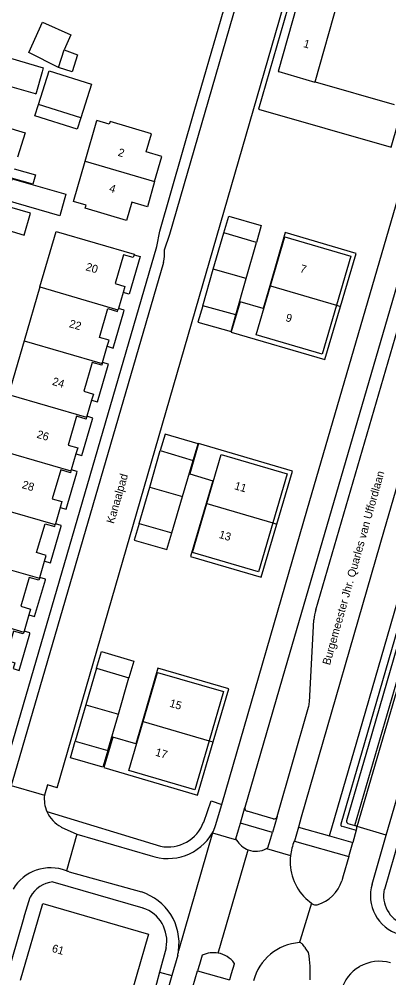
# Model space of a CAD drawing. Extents: x 194485 to 197793, y 468269 to 470822.
# Drawn here: x 195131.8 to 195187.3, y 469740.5 to 469884.3 of the extents above; entities that cross this region are included whole.
import ezdxf

# ---------------------------------------------------------------- set-up
doc = ezdxf.new("R2010")
doc.units = 0
for name, color, linetype in [('BGT begrenzing pand op maaiveld onder overbouw', 7, 'Continuous'), ('BGT grensvlak gebouwinstallatie plus 1', 7, 'Continuous'), ('BGT grensvlak onbegroeid terreindeel', 7, 'Continuous'), ('BGT grensvlak overig bouwwerk uitbreiding populatie', 7, 'Continuous'), ('BGT grensvlak pand deel overbouw', 7, 'Continuous'), ('BGT grensvlak pand op maaiveld', 7, 'Continuous'), ('BGT grensvlak pand op maaiveld LR', 7, 'Continuous'), ('BGT grensvlak vegetatieobject', 7, 'Continuous'), ('BGT grensvlak wegdeel', 7, 'Continuous'), ('BGT tekst huisnummerreeks', 7, 'Continuous'), ('BGT tekst openbare ruimte label weg', 7, 'Continuous')]:
    doc.layers.add(name, color=color, linetype=linetype)

msp = doc.modelspace()

# ---------------------------------------------------------------- linework, layer by layer
at = {"layer": 'BGT begrenzing pand op maaiveld onder overbouw'}
for p, q in [((195146.67, 469840.86), (195146.61, 469840.67)), ((195144.25, 469832.62), (195144.3, 469832.78)), ((195141.94, 469824.71), (195141.9, 469824.56)), ((195159.94, 469811.61), (195162.1, 469818.96)), ((195139.59, 469816.67), (195139.54, 469816.51)), ((195159.94, 469811.61), (195159.94, 469811.61)), ((195137.23, 469808.6), (195137.19, 469808.46)), ((195134.83, 469800.41), (195134.87, 469800.55)), ((195132.52, 469792.49), (195132.48, 469792.35)), ((195150.38, 469778.96), (195152.53, 469786.3)), ((195152.53, 469786.3), (195162.46, 469783.43)), ((195162.46, 469783.43), (195160.3, 469776.06))]:
    msp.add_line(p, q, dxfattribs=at)
for points in [[(195176.2, 469874.86), (195179.65, 469887.05), (195176.26, 469888.02), (195175.6, 469885.69), (195173.49, 469886.3)], [(195169.5, 469844.26), (195171.66, 469851.6), (195181.57, 469848.73), (195179.42, 469841.37)], [(195149.02, 469848.93), (195148.9, 469848.51), (195147.45, 469848.93), (195146.18, 469844.6), (195147.63, 469844.17), (195147.37, 469843.28)], [(195179.42, 469841.37), (195177.27, 469834.01), (195167.35, 469836.92), (195169.5, 469844.26)], [(195145.01, 469835.21), (195145.27, 469836.11), (195143.83, 469836.53), (195145.09, 469840.86), (195146.54, 469840.44), (195146.61, 469840.67)], [(195144.25, 469832.62), (195144.18, 469832.36), (195142.73, 469832.79), (195141.47, 469828.47), (195142.92, 469828.05), (195142.65, 469827.13)], [(195141.9, 469824.56), (195141.82, 469824.3), (195140.37, 469824.73), (195139.11, 469820.4), (195140.56, 469819.97), (195140.3, 469819.08)], [(195162.1, 469818.96), (195172, 469816.08), (195169.85, 469808.72)], [(195139.54, 469816.51), (195139.46, 469816.24), (195138.02, 469816.66), (195136.75, 469812.35), (195138.2, 469811.92), (195137.94, 469811.04)], [(195169.85, 469808.72), (195167.7, 469801.36), (195157.78, 469804.26), (195159.94, 469811.61)], [(195135.59, 469802.98), (195135.84, 469803.85), (195134.39, 469804.27), (195135.66, 469808.6), (195137.11, 469808.18), (195137.19, 469808.46)], [(195134.83, 469800.41), (195134.75, 469800.12), (195133.3, 469800.55), (195132.04, 469796.22), (195133.49, 469795.8), (195133.23, 469794.92)], [(195132.48, 469792.35), (195132.39, 469792.06), (195130.94, 469792.49), (195129.68, 469788.17), (195131.13, 469787.74), (195130.87, 469786.86)], [(195160.3, 469776.06), (195158.14, 469768.69), (195148.23, 469771.61), (195150.38, 469778.96)]]:
    msp.add_lwpolyline(points, dxfattribs=at)
at = {"layer": 'BGT grensvlak gebouwinstallatie plus 1'}
for p, q in [((195133.24, 469879.28), (195135.29, 469883.83)), ((195135.29, 469883.83), (195139.53, 469881.91)), ((195139.53, 469881.91), (195138.51, 469879.65)), ((195137.66, 469877), (195133.24, 469879.28)), ((195131.03, 469861.82), (195134.22, 469860.91)), ((195134.22, 469860.91), (195133.85, 469859.52)), ((195133.85, 469859.52), (195130.64, 469860.44)), ((195133.49, 469855.15), (195130.38, 469856.07)), ((195132.51, 469851.87), (195133.49, 469855.15)), ((195129.41, 469852.81), (195132.51, 469851.87)), ((195160.92, 469846.76), (195162.52, 469852.22)), ((195165.86, 469845.35), (195167.41, 469850.79)), ((195159.33, 469841.29), (195160.92, 469846.76)), ((195165.86, 469845.35), (195160.92, 469846.76)), ((195164.3, 469839.92), (195165.86, 469845.35)), ((195151.37, 469814.1), (195152.96, 469819.56)), ((195156.29, 469812.68), (195157.9, 469818.1)), ((195149.77, 469808.64), (195151.37, 469814.1)), ((195151.37, 469814.1), (195156.29, 469812.68)), ((195154.68, 469807.23), (195156.29, 469812.68)), ((195143.4, 469786.92), (195141.79, 469781.45)), ((195146.67, 469780.03), (195148.26, 469785.49)), ((195141.79, 469781.45), (195140.18, 469775.99)), ((195141.79, 469781.45), (195146.67, 469780.03)), ((195145.07, 469774.57), (195146.67, 469780.03))]:
    msp.add_line(p, q, dxfattribs=at)
for points in [[(195167.73, 469870.78), (195187.61, 469865.09), (195195.29, 469891.7), (195175.41, 469897.43), (195167.73, 469870.78)], [(195141.03, 469869.46), (195140.5, 469867.79), (195134.15, 469869.79), (195134.68, 469871.46)], [(195128.89, 469864.4), (195128.4, 469864.56), (195129.54, 469868.18), (195132.66, 469867.2), (195131.52, 469863.57)], [(195130.7, 469860.33), (195138.79, 469858), (195137.87, 469854.79), (195129.78, 469857.12), (195130.7, 469860.33)]]:
    msp.add_lwpolyline(points, dxfattribs=at)
at = {"layer": 'BGT grensvlak onbegroeid terreindeel'}
msp.add_lwpolyline([(195152.86, 469741.35), (195151.49, 469736.23), (195150.29, 469736.58), (195144.95, 469718.31), (195142.63, 469710.39), (195134.05, 469681.02), (195132.77, 469681.39), (195130.62, 469674.11), (195123.79, 469676.11), (195122.67, 469672.26), (195122.19, 469670.62)], dxfattribs=at)
at = {"layer": 'BGT grensvlak overig bouwwerk uitbreiding populatie'}
for p, q in [((195137.66, 469877), (195138.51, 469879.65)), ((195138.51, 469879.65), (195140.53, 469878.93)), ((195140.53, 469878.93), (195139.73, 469876.39)), ((195139.73, 469876.39), (195137.66, 469877))]:
    msp.add_line(p, q, dxfattribs=at)
at = {"layer": 'BGT grensvlak pand deel overbouw'}
for p, q in [((195176.2, 469874.86), (195188.08, 469871.45)), ((195180.02, 469841.19), (195182.36, 469849.14)), ((195169.39, 469844.29), (195169.5, 469844.26)), ((195179.42, 469841.37), (195180.02, 469841.19)), ((195170.47, 469808.54), (195172.8, 469816.49)), ((195159.86, 469811.64), (195159.94, 469811.61)), ((195169.85, 469808.72), (195170.47, 469808.54)), ((195160.91, 469775.88), (195163.24, 469783.84)), ((195150.28, 469778.98), (195150.38, 469778.96)), ((195160.3, 469776.06), (195160.91, 469775.88))]:
    msp.add_line(p, q, dxfattribs=at)
for points in [[(195182.36, 469849.14), (195171.73, 469852.25), (195169.39, 469844.29)], [(195149.02, 469848.93), (195149.92, 469848.67), (195148.27, 469843.02), (195147.37, 469843.28)], [(195169.39, 469844.29), (195168.39, 469840.87), (195164.95, 469841.88), (195163.61, 469837.35), (195163.62, 469837.34), (195177.68, 469833.22), (195180.02, 469841.19)], [(195145.01, 469835.21), (195145.89, 469834.95), (195147.49, 469840.41), (195147.55, 469840.6), (195146.67, 469840.86)], [(195142.65, 469827.13), (195143.53, 469826.88), (195145.14, 469832.36), (195145.18, 469832.52), (195144.3, 469832.78)], [(195140.3, 469819.08), (195141.19, 469818.82), (195142.79, 469824.3), (195142.83, 469824.45), (195141.94, 469824.71)], [(195172.8, 469816.49), (195158.71, 469820.61), (195157.39, 469816.07), (195160.86, 469815.02), (195159.86, 469811.64)], [(195137.94, 469811.04), (195138.81, 469810.78), (195140.43, 469816.25), (195140.47, 469816.41), (195139.59, 469816.67)], [(195159.86, 469811.64), (195157.51, 469803.68), (195168.12, 469800.57), (195170.47, 469808.54)], [(195135.59, 469802.98), (195136.46, 469802.73), (195138.06, 469808.21), (195138.1, 469808.34), (195137.23, 469808.6)], [(195133.23, 469794.92), (195134.1, 469794.67), (195135.71, 469800.16), (195135.75, 469800.29), (195134.87, 469800.55)], [(195130.87, 469786.86), (195131.76, 469786.6), (195133.36, 469792.09), (195133.4, 469792.24), (195132.52, 469792.49)], [(195163.24, 469783.84), (195152.61, 469786.95), (195150.28, 469778.98)], [(195150.28, 469778.98), (195149.28, 469775.58), (195145.83, 469776.59), (195144.49, 469772.04), (195158.57, 469767.91), (195160.91, 469775.88)]]:
    msp.add_lwpolyline(points, dxfattribs=at)
at = {"layer": 'BGT grensvlak pand op maaiveld'}
for p, q in [((195141.03, 469869.46), (195134.68, 469871.46)), ((195141.67, 469862.99), (195143.42, 469869.07)), ((195139.92, 469856.92), (195141.67, 469862.99)), ((195162.52, 469852.22), (195163.24, 469854.71)), ((195163.24, 469854.71), (195168.13, 469853.31)), ((195167.41, 469850.79), (195162.52, 469852.22)), ((195168.13, 469853.31), (195167.41, 469850.79)), ((195134.89, 469844.1), (195132.53, 469836.02)), ((195147.37, 469843.28), (195146.67, 469840.86)), ((195164.3, 469839.92), (195159.33, 469841.29)), ((195163.59, 469837.41), (195164.3, 469839.92)), ((195132.53, 469836.02), (195130.18, 469827.96)), ((195144.3, 469832.78), (195145.01, 469835.21)), ((195142.65, 469827.13), (195141.94, 469824.71)), ((195153.68, 469822.05), (195152.96, 469819.56)), ((195140.3, 469819.08), (195139.59, 469816.67)), ((195152.96, 469819.56), (195157.9, 469818.1)), ((195137.94, 469811.04), (195137.23, 469808.6)), ((195149.77, 469808.64), (195154.68, 469807.23)), ((195153.93, 469804.72), (195154.68, 469807.23)), ((195134.87, 469800.55), (195135.59, 469802.98)), ((195133.23, 469794.92), (195132.52, 469792.49)), ((195148.99, 469787.99), (195148.26, 469785.49)), ((195143.4, 469786.92), (195148.26, 469785.49)), ((195139.46, 469773.51), (195140.18, 469775.99)), ((195140.18, 469775.99), (195145.07, 469774.57)), ((195145.07, 469774.57), (195144.35, 469772.09)), ((195144.35, 469772.09), (195139.46, 469773.51))]:
    msp.add_line(p, q, dxfattribs=at)
for points in [[(195173.49, 469886.3), (195173.44, 469886.32), (195170.64, 469876.44), (195170.75, 469876.4)], [(195134.23, 469873.07), (195129.3, 469874.49), (195130.46, 469878.41), (195135.4, 469876.98), (195135.23, 469876.37)], [(195134.68, 469871.46), (195136.28, 469876.51), (195142.62, 469874.51), (195141.03, 469869.46)], [(195135.23, 469876.37), (195134.3, 469873.04), (195134.23, 469873.07)], [(195170.75, 469876.4), (195176.19, 469874.83), (195176.2, 469874.86)], [(195152.1, 469859.9), (195153.17, 469863.66), (195150.84, 469864.36), (195151.62, 469867.07), (195145.43, 469868.93), (195145.31, 469868.5), (195143.42, 469869.07)], [(195152.1, 469859.9), (195151.02, 469856.14), (195148.68, 469856.83), (195147.89, 469854.08), (195141.69, 469855.92), (195141.82, 469856.35), (195139.92, 469856.92)], [(195134.89, 469844.1), (195137.34, 469852.44), (195149.05, 469849.01), (195149.02, 469848.93)], [(195159.33, 469841.29), (195158.59, 469838.8), (195163.59, 469837.41)], [(195157.9, 469818.1), (195158.64, 469820.6), (195153.68, 469822.05)], [(195149.77, 469808.64), (195149.04, 469806.15), (195153.93, 469804.72)], [(195143.4, 469786.92), (195144.12, 469789.41), (195148.99, 469787.99)], [(195132, 469740.14), (195135.35, 469751.64), (195151.2, 469747.02), (195147.47, 469734.23), (195143.45, 469735.43)]]:
    msp.add_lwpolyline(points, dxfattribs=at)
at = {"layer": 'BGT grensvlak pand op maaiveld LR'}
for p, q in [((195141.67, 469862.99), (195152.1, 469859.9)), ((195134.89, 469844.1), (195146.61, 469840.67)), ((195169.5, 469844.26), (195179.42, 469841.37)), ((195132.53, 469836.02), (195144.25, 469832.62)), ((195130.18, 469827.96), (195141.9, 469824.56)), ((195127.82, 469819.91), (195139.54, 469816.51)), ((195125.47, 469811.86), (195137.19, 469808.46)), ((195159.94, 469811.61), (195169.85, 469808.72)), ((195123.11, 469803.81), (195134.83, 469800.41)), ((195120.76, 469795.76), (195132.48, 469792.35)), ((195150.38, 469778.96), (195160.3, 469776.06))]:
    msp.add_line(p, q, dxfattribs=at)
at = {"layer": 'BGT grensvlak vegetatieobject'}
msp.add_lwpolyline([(195178.36, 469761.77), (195182.49, 469775.91), (195202.87, 469846.15), (195203.98, 469845.83)], dxfattribs=at)
at = {"layer": 'BGT grensvlak wegdeel'}
for p, q in [((195170.74, 469883.82), (195174.4, 469896.45)), ((195137.47, 469769), (195170.74, 469883.82)), ((195152.42, 469850.15), (195152.87, 469852.47)), ((195153.6, 469849.68), (195154.41, 469852.01)), ((195128.97, 469769.62), (195152.42, 469850.15)), ((195182.16, 469763.36), (195206.03, 469845.17)), ((195182.53, 469763.2), (195206.41, 469845.04)), ((195186.89, 469761.91), (195210.63, 469843.63)), ((195175.36, 469781.83), (195176.03, 469794.2)), ((195170.5, 469764.68), (195175.22, 469781.07)), ((195161.26, 469763.33), (195162.18, 469766.49)), ((195164.99, 469763.69), (195165.67, 469766.05)), ((195135.95, 469765.42), (195152.99, 469760.24)), ((195169.9, 469764.35), (195166.01, 469765.47)), ((195170.5, 469764.68), (195169.8, 469762.29)), ((195174.12, 469764.58), (195173.69, 469763.1)), ((195138.1, 469763.11), (195140.45, 469762.03)), ((195169.8, 469762.29), (195164.99, 469763.69)), ((195173.69, 469763.1), (195173.09, 469761)), ((195173.69, 469763.1), (195178.36, 469761.77)), ((195180.25, 469763.22), (195182.36, 469762.63)), ((195181.11, 469763.65), (195182.16, 469763.36)), ((195182.16, 469763.36), (195182.25, 469763.34)), ((195182.44, 469762.9), (195182.47, 469763.01)), ((195182.47, 469763.01), (195182.53, 469763.2)), ((195186.89, 469761.91), (195182.53, 469763.2)), ((195140.45, 469762.03), (195138.87, 469756.54)), ((195140.45, 469762.03), (195151.46, 469758.82)), ((195160.79, 469762.24), (195155.71, 469744.53)), ((195178.36, 469761.77), (195181.86, 469760.78)), ((195182.36, 469762.63), (195181.86, 469760.78)), ((195182.44, 469762.9), (195182.36, 469762.63)), ((195184.75, 469754.55), (195186.89, 469761.91)), ((195164.42, 469761.16), (195164.4, 469761.19)), ((195173.09, 469761), (195181.25, 469758.71)), ((195181.25, 469758.71), (195181.86, 469760.78)), ((195168.92, 469759.88), (195172.51, 469758.83)), ((195139.27, 469756.37), (195150.12, 469753.37)), ((195136.84, 469754.9), (195150.36, 469750.97)), ((195132.65, 469750), (195133.43, 469752.61)), ((195174.8, 469752.4), (195175.66, 469751.69)), ((195175.66, 469751.69), (195175.45, 469751.02)), ((195175.78, 469751.59), (195175.66, 469751.69)), ((195173.86, 469745.79), (195173.88, 469745.83)), ((195153.85, 469744.99), (195152.86, 469741.35)), ((195155.59, 469743.88), (195154.7, 469740.85)), ((195157.86, 469739.16), (195158.56, 469741.56)), ((195158.56, 469741.56), (195163.33, 469740.17)), ((195154.7, 469740.85), (195146.47, 469712.74)), ((195152.86, 469741.35), (195154.7, 469740.85))]:
    msp.add_line(p, q, dxfattribs=at)
for points in [[(195152.87, 469852.47), (195158.07, 469870.42), (195166.16, 469898.24), (195166.91, 469900.79)], [(195154.41, 469852.01), (195167.67, 469897.82), (195167.69, 469897.88)], [(195201.86, 469890.11), (195171.26, 469785.33), (195165.67, 469766.05)], [(195176.3, 469795.67), (195191.37, 469847.26), (195203.76, 469889.57)], [(195162.18, 469766.49), (195175.07, 469810.89), (195194.95, 469878.92)], [(195203.02, 469864.01), (195186.59, 469807.68), (195174.12, 469764.58)], [(195153.43, 469847.79), (195130.74, 469769.86), (195130.59, 469769.35)], [(195203.98, 469845.83), (195183.63, 469775.74), (195180.07, 469763.53)], [(195204.6, 469845.64), (195184.26, 469775.55), (195180.9, 469764.04)], [(195186.57, 469753.79), (195186.67, 469753.78), (195187.43, 469756.41), (195190.44, 469766.78), (195192.11, 469772.54), (195193.61, 469777.72), (195195.29, 469783.49), (195196.79, 469788.67), (195198.3, 469793.86), (195199.97, 469799.62), (195201.47, 469804.8), (195203.15, 469810.56), (195204.65, 469815.75), (195206.33, 469821.51), (195209.33, 469831.88), (195211.01, 469837.64), (195212.58, 469843.07)], [(195130.59, 469769.35), (195134.72, 469768.16), (195135.58, 469767.91)], [(195137.47, 469769), (195136.02, 469769.42), (195135.58, 469767.91)], [(195159.48, 469763.85), (195160.58, 469767.04), (195162.18, 469766.49)], [(195164.4, 469761.19), (195164.3, 469761.34), (195164.69, 469762.67), (195164.99, 469763.69)], [(195160.79, 469762.24), (195164.06, 469761.29), (195164.4, 469761.19)], [(195169.12, 469759.99), (195169.5, 469761.27), (195169.8, 469762.29)], [(195161.67, 469744.2), (195165.52, 469757.44), (195166.17, 469759.69)], [(195181.25, 469758.71), (195180.41, 469755.77), (195180.21, 469755.06)], [(195128.03, 469734.16), (195132.43, 469749.23), (195132.65, 469750)], [(195175.45, 469751.02), (195173.97, 469746.14), (195173.88, 469745.83)], [(195159.25, 469743.88), (195158.84, 469742.5), (195158.56, 469741.56)], [(195164.07, 469742.68), (195164.03, 469742.55), (195163.61, 469741.11), (195163.33, 469740.17)]]:
    msp.add_lwpolyline(points, dxfattribs=at)
for centre, radius, start, end in [((195148.24, 469849.21), 5.38, 344.6963, 5.0242), ((195185.35, 469793.23), 9.38, 164.8953, 174.0856), ((195172.36, 469781.99), 3, 342.2377, 356.9797), ((195140.31, 469767.33), 4.77, 173.0464, 203.6708), ((195166.13, 469765.93), 0.472, 164.8052, 255.0668), ((195140.31, 469767.34), 4.77, 203.7102, 242.3594), ((195170.03, 469764.83), 0.494, 255.1579, 342.4121), ((195154.12, 469765.84), 5.71, 258.5576, 339.6386), ((195153.73, 469765.88), 7.95, 332.7467, 341.3482), ((195180.31, 469763.46), 0.25, 163.8013, 254.3704), ((195181.32, 469764.02), 0.423, 177.771, 240.9163), ((195182.16, 469763.04), 0.312, 40.4993, 74.5583), ((195182.17, 469763.04), 0.304, 354.1158, 40.1606), ((195154.04, 469766.23), 7.85, 250.7658, 329.3856), ((195167.34, 469762.85), 3.37, 210.1353, 249.7336), ((195180.29, 469757.93), 7.83, 156.9331, 173.395), ((195167.34, 469762.85), 3.37, 249.6854, 298.0119), ((195167.35, 469762.83), 3.35, 297.9535, 301.9609), ((195180.23, 469757.95), 7.77, 173.4925, 225.6232), ((195136.49, 469750.44), 6.55, 68.6834, 149.4216), ((195136.75, 469750.81), 6.11, 65.568, 69.6575), ((195137.38, 469750.42), 4.52, 96.7755, 151.006), ((195175.07, 469756.64), 5.38, 285.5995, 342.8936), ((195190.5, 469752.82), 6, 163.2327, 253.5012), ((195147.69, 469745.66), 8.09, 351.9757, 72.5205), ((195191.16, 469752.87), 4.68, 168.5883, 248.4911), ((195176.31, 469752.47), 1.03, 238.9254, 281.1121), ((195148.68, 469745.98), 5.26, 349.1788, 71.4341), ((195174.4, 469738.11), 7.69, 93.9924, 165.4685), ((195173.48, 469744.9), 1.01, 45.7265, 66.8933), ((195147.9, 469745.61), 7.88, 347.2836, 352.0756), ((195160.96, 469740.23), 4.03, 79.8229, 115.0844), ((195169.97, 469741.35), 6.01, 37.32, 45.3837), ((195169.83, 469741.23), 6.18, 29.5883, 37.4154), ((195159.25, 469741.27), 16.24, 356.1383, 10.709), ((195160.92, 469740.37), 3.91, 36.3047, 78.9664), ((195185.89, 469736.98), 6, 74.1684, 120.1422), ((195185.89, 469736.98), 6, 120.1627, 163.8057)]:
    msp.add_arc(centre, radius, start, end, dxfattribs=at)

# ---------------------------------------------------------------- texts
at = {"layer": 'BGT tekst huisnummerreeks'}
for s, rotation, p in [('1', 344.1, (195174.36, 469880.1)), ('2', 343.2, (195146.51, 469863.8)), ('4', 343.4, (195145.2, 469858.42)), ('20', 343.7, (195141.68, 469846.63)), ('7', 343.7, (195173.84, 469846.35)), ('22', 343.7, (195139.19, 469838.1)), ('9', 343.7, (195171.69, 469839.01)), ('24', 343.7, (195136.65, 469829.44)), ('26', 343.7, (195134.33, 469821.51)), ('28', 343.7, (195132.12, 469813.96)), ('11', 343.6, (195164, 469813.79)), ('13', 343.6, (195161.67, 469806.49)), ('15', 343.7, (195154.26, 469781.18)), ('17', 343.7, (195152.12, 469773.84)), ('61', 343.8, (195136.6, 469744.41))]:
    msp.add_text(s, height=1.2, rotation=rotation, dxfattribs=at).set_placement(p)
at = {"layer": 'BGT tekst openbare ruimte label weg'}
for s, rotation, p in [('Kanaalpad', 73.8, (195145.99, 469808.52)), ('Burgemeester Jhr. Quarles van Uffordlaan', 74.2, (195178.42, 469787.31))]:
    msp.add_text(s, height=1.2, rotation=rotation, dxfattribs=at).set_placement(p)

doc.saveas('drawing.dxf')
